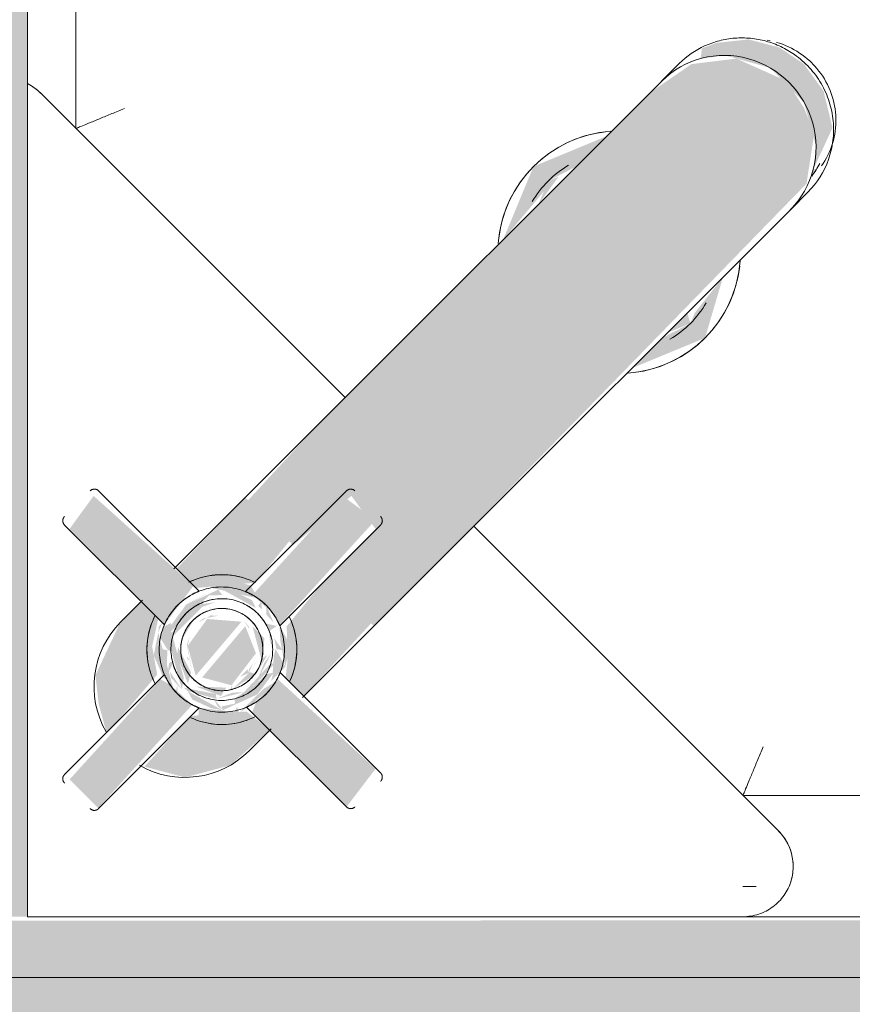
# Model space of a CAD drawing. Header units: millimetres. Extents: x -62758 to 78208, y -26429 to 33271.
# Tile 322 of 656: x -43687 to -43549, y 21892 to 22055. Entities that reach past the tile are written whole.
import ezdxf

# ---------------------------------------------------------------- set-up
doc = ezdxf.new("R2010")
doc.units = ezdxf.units.MM
for name, color, linetype, lineweight in [('A-FLOR', 192, 'Continuous', 18), ('A-WALL', 113, 'Continuous', 18), ('I-WALL', 2, 'Continuous', 18), ('P-SANR-FIXT', 6, 'Continuous', 9)]:
    doc.layers.add(name, color=color, linetype=linetype, lineweight=lineweight)

# ---------------------------------------------------------------- blocks, each defined once
blk = doc.blocks.new('Blks_Banh_Lavatório de Canto com Barras - Único-V101-PLANTA DE IMPERMEABILIZAÇÃO - TÉRREO')
at = {"layer": 'P-SANR-FIXT', "lineweight": 5}
h = blk.add_hatch(color=31, dxfattribs=at)
h.paths.add_polyline_path([(12.99, 187.26), (10.35, 194.38), (5.05, 197.61), (-0.42, 198.48), (-5.2, 197.55), (-9.75, 194.88), (-13.07, 190.75), (-14.14, 188.41), (-13.08, 187.05), (-10.61, 190.3), (-3.88, 194.1), (4.02, 194.04), (10.61, 190.3), (12.67, 187.67)])
h.paths.add_polyline_path([(14.49, 183.72), (13.24, 187.66), (12.99, 187.26), (14.39, 183.96)])
for points in [[(15, 98.86), (13.84, 184.83), (8.91, 191.57), (4.7, 193.37), (-0.44, 194.48), (-8.92, 191.24), (-13.51, 185.37), (-15, 177.32), (-15, 98.86), (7, 98.86)], [(-15, 142.93), (-15.88, 153.27), (-16.6, 155), (-15, 160), (-15, 167.07), (-20, 155), (-16.13, 145.65)], [(15, 142.93), (20, 155), (15, 164.2), (15.88, 156.73), (16.6, 155), (15, 150), (15, 145.51)], [(-15, 151.15), (-15.88, 156.73), (-16.6, 155), (-15.88, 153.27)], [(15, 151.15), (16.6, 155), (15, 155.86), (15, 153.31)], [(15, 82.77), (15, 98.86), (-15, 98.86), (-14.35, 82.77), (-3.86, 82.77), (-2.81, 95.34), (3.84, 94.31), (3.86, 82.77), (14.76, 82.77)], [(3.88, 71.88), (2.81, 95.34), (-3.84, 94.31), (-2.8, 72.24), (1.78, 72.48), (3.79, 71.91)], [(0, 52.99), (-1.16, 54.59), (-7.27, 58.11), (-7.27, 64.98), (-6.29, 67.06), (-8.07, 64.72), (-7.8, 57.49), (-0.09, 53.04)], [(0, 56.21), (-0.96, 67.85), (-5.28, 64.17), (-4.41, 58.76), (-0.95, 56.76)], [(5.28, 59.26), (4.41, 65.85), (0, 67.77), (0.95, 56.76), (4.85, 59.01)], [(-9.59, 58.49), (-10.29, 63.17), (-10.74, 66.44), (-32.87, 65.28), (-31.83, 58.62), (-9.93, 58.49)], [(32.87, 58.63), (31.83, 66.32), (9.85, 65.38), (10.11, 60.27), (10.84, 58.5), (32.47, 58.62)], [(4.05, 29.4), (2.99, 52.43), (-1.95, 52.17), (-3.68, 51.7), (-2.61, 29.4), (3.65, 29.4)]]:
    blk.add_hatch(color=31, dxfattribs=at).paths.add_polyline_path(points)
h = blk.add_hatch(color=31, dxfattribs=at)
h.paths.add_polyline_path([(10.61, 43.09), (14.49, 49.82), (14.94, 58.52), (10.11, 57.98), (4.61, 51.52), (4.07, 50.78), (4.63, 39.64), (10.24, 42.89)])
h.paths.add_polyline_path([(-3.66, 39.18), (-4.61, 51.84), (-8.51, 54.56), (-11.02, 58.5), (-15, 58.46), (-14.87, 53.22), (-11.75, 44.58), (-8.08, 41.64), (-3.81, 39.2)])
h.paths.add_polyline_path([(15, 66.42), (14.35, 82.77), (3.86, 82.77), (4.84, 72.61), (9.13, 68.45), (10.74, 66.44), (13.54, 66.42)])
h.paths.add_polyline_path([(0, 55.53), (-0.6, 56.02), (-0.03, 55.54)])
h.paths.add_polyline_path([(0.03, 55.64), (-0.43, 56.46), (0.02, 55.62)])
h.paths.add_polyline_path([(5.28, 61.24), (5.29, 61.62), (5.28, 61.31)])
h.paths.add_polyline_path([(0, 69.01), (-1.1, 68.36), (-0.19, 68.88)])
h.paths.add_polyline_path([(0.87, 67.9), (-0.74, 68.23), (0.43, 68.16)])
h.paths.add_polyline_path([(-7.05, 62.9), (-7.03, 65.93), (-7.05, 62.97)])
h.paths.add_polyline_path([(-10.23, 66.44), (-4.68, 73.09), (-3.87, 74.03), (-4.77, 82.77), (-15, 82.77), (-14.72, 66.42), (-10.63, 66.44)])
h = blk.add_hatch(color=31, dxfattribs=at)
h.paths.add_polyline_path([(-9.4, 56.88), (-10.05, 58.49), (-10.07, 57.69)])
h.paths.add_polyline_path([(-1.02, 52.04), (-9.4, 56.88), (-7.28, 53.7), (-3.68, 52.28), (-2.8, 52.37), (-1.35, 52.08)])
h.paths.add_polyline_path([(-1.78, 72.48), (-4.11, 73.16), (-6.43, 71.77), (-9.15, 68.48), (-8.23, 68.41), (-1.93, 72.38)])
h = blk.add_hatch(color=31, dxfattribs=at)
h.paths.add_polyline_path([(0, 51.98), (-1.13, 53.03), (-0.41, 52)])
h.paths.add_polyline_path([(0, 53.92), (-1.04, 54.77), (-0.16, 54.01)])
h.paths.add_polyline_path([(-5.7, 56.28), (-9.02, 59.49), (-9.4, 58.36), (-8.77, 56.52), (-6.19, 55.95)])
h.paths.add_polyline_path([(-3.58, 53.52), (-4.27, 55.45), (-4.6, 54.6), (-3.9, 53.7)])
h.paths.add_polyline_path([(-7.27, 62.39), (-7.05, 65.39), (-7.27, 62.62)])
h.paths.add_polyline_path([(0, 70.45), (-1.05, 70.09), (-0.14, 70.37)])
h.paths.add_polyline_path([(0, 71.63), (-1.01, 72.58), (-0.86, 71.61)])
h.paths.add_polyline_path([(-9.4, 62.87), (-8.21, 67.53), (-9.4, 63.38)])
h = blk.add_hatch(color=31, dxfattribs=at)
h.paths.add_polyline_path([(0, 52.99), (-3.55, 53.7), (-2.64, 53.1), (-0.04, 52.99)])
h.paths.add_polyline_path([(-3.65, 53.14), (-6.3, 55.88), (-7.17, 55.31), (-4.52, 53.68)])
h.paths.add_polyline_path([(-7.17, 69.31), (-0.89, 71.12), (-2.24, 71.58), (-5.26, 70.6), (-7, 69.42)])
h.paths.add_polyline_path([(-8.07, 57.65), (-7.8, 67.13), (-6.3, 68.74), (-7.42, 68.88), (-9.38, 63.36), (-8.75, 58.97)])
h = blk.add_hatch(color=31, dxfattribs=at)
h.paths.add_polyline_path([(9.4, 56.88), (8.42, 57.45), (8.77, 56.52)])
h.paths.add_polyline_path([(6.94, 55.46), (4.6, 55.64), (6.15, 55.2), (6.67, 55.3)])
h.paths.add_polyline_path([(9.4, 64.38), (9.4, 67.74), (6.19, 68.66), (6.68, 67.77), (9.05, 65.06), (9.35, 64.47)])
h.paths.add_polyline_path([(5.7, 68.34), (3.39, 70.05), (4.27, 69.16), (5.27, 68.59)])
h.paths.add_polyline_path([(2.87, 71.51), (0, 72.63), (1.13, 71.58), (2.71, 71.51)])
h = blk.add_hatch(color=31, dxfattribs=at)
h.paths.add_polyline_path([(7.17, 55.31), (9.38, 61.26), (8.74, 65.66), (8.07, 64.69), (7.8, 57.49), (6.62, 55.67), (6.94, 55.46)])
h.paths.add_polyline_path([(7.17, 55.31), (0.86, 53.48), (2.37, 53.04), (5.53, 54.2), (5.83, 54.4)])
h.paths.add_polyline_path([(3.65, 71.47), (2.04, 70.45), (3.39, 70.06), (3.64, 71.4)])
h.paths.add_polyline_path([(7.17, 69.31), (4.77, 69.76), (6.3, 68.74), (6.94, 69.16)])
h = blk.add_hatch(color=31, dxfattribs=at)
h.paths.add_polyline_path([(9.4, 56.88), (9.96, 59.6), (10.03, 64.73), (9.45, 62.64), (9.4, 57.54)])
h.paths.add_polyline_path([(8.65, 54.67), (8.77, 56.52), (4.07, 52.8), (5.12, 51.78), (7.47, 53.7)])
h.paths.add_polyline_path([(9.4, 67.74), (7.47, 70.79), (3.88, 71.88), (5.8, 70.15), (8.77, 68.1)])
h = blk.add_hatch(color=31, dxfattribs=at)
h.paths.add_polyline_path([(0, 54.16), (-0.98, 54.83), (-0.14, 54.25)])
h.paths.add_polyline_path([(-2.79, 57.14), (-2.56, 57.37), (-3.23, 57.39)])
h.paths.add_polyline_path([(-5.87, 65.7), (-7.03, 65.93), (-5.89, 65.67)])
h.paths.add_polyline_path([(-5.87, 63.55), (-3.92, 66.31), (-5.87, 63.58)])
h.paths.add_polyline_path([(0, 70.23), (-0.89, 69.94), (-0.27, 70.12)])
h = blk.add_hatch(color=31, dxfattribs=at)
h.paths.add_polyline_path([(8.07, 57.65), (7.8, 67.13), (7.33, 66.09), (7.55, 59.91), (7.22, 58.07), (7.86, 57.52)])
h.paths.add_polyline_path([(5.11, 55.94), (4.49, 56.42), (0, 53.43), (0.89, 53.5), (5.02, 55.89)])
h.paths.add_polyline_path([(7.27, 60.8), (7.65, 62.98), (7.27, 61.05)])
h.paths.add_polyline_path([(5.79, 67.35), (3.84, 69.41), (5.75, 67.38)])
h = blk.add_hatch(color=31, dxfattribs=at)
h.paths.add_polyline_path([(5.07, 55.84), (7.55, 59.91), (6.26, 58.53), (5.11, 55.94)])
h.paths.add_polyline_path([(5.3, 56.79), (4.96, 58.39), (1.26, 54.96), (4.6, 56.47)])
h.paths.add_polyline_path([(5.87, 58.92), (6.84, 63.43), (5.87, 62.93), (5.87, 59.17)])
h.paths.add_polyline_path([(7.94, 62.31), (6.23, 67.58), (6.49, 65.72), (7.92, 62.35)])
h.paths.add_polyline_path([(5.87, 65.7), (3.67, 68.58), (0.84, 68.61), (5.81, 65.74)])
h = blk.add_hatch(color=31, dxfattribs=at)
h.paths.add_polyline_path([(5.87, 58.92), (5.24, 59.22), (5.62, 58.77)])
h.paths.add_polyline_path([(5.29, 61.25), (5.87, 62.72), (5.29, 63), (5.29, 61.32)])
h.paths.add_polyline_path([(6.9, 63.3), (5.93, 67.03), (5.77, 66), (6.86, 63.39)])
h.paths.add_polyline_path([(5.87, 63.55), (4.96, 66.22), (5.49, 64.73), (5.87, 63.58)])
h = blk.add_hatch(color=31, dxfattribs=at)
h.paths.add_polyline_path([(0, 55.6), (-4.41, 58.76), (-5.28, 60.1), (-4.65, 58.81), (-0.02, 55.62)])
h.paths.add_polyline_path([(-5.87, 62.74), (-5.28, 64.99), (-4.31, 65.91), (-5.8, 63.77), (-5.87, 62.93)])
h = blk.add_hatch(color=31, dxfattribs=at)
h.paths.add_polyline_path([(5.29, 59.25), (3.86, 58.44), (5.29, 59.25)])
h.paths.add_polyline_path([(5.87, 62.72), (4.72, 65.73), (5.28, 64.17), (5.45, 63.16)])
h = blk.add_hatch(color=31, dxfattribs=at)
h.paths.add_polyline_path([(-5.87, 58.92), (-6.9, 63.27), (-6.69, 60.8), (-6.01, 59.23)])
h.paths.add_polyline_path([(0, 54.39), (-0.9, 56.05), (-5.37, 57.49), (-4.53, 56.41), (-0.08, 54.42)])
at = {"layer": 'P-SANR-FIXT', "color": 133, "lineweight": 5}
for p, q in [((-77.78, 106.07), (-176.78, 205.06)), ((176.75, 205.03), (77.78, 106.07)), ((-7.03, 197.26), (-7.46, 196.96)), ((-15, 183.99), (-15, 179.92)), ((-15, 183.99), (-15, 179.86)), ((15, 179.92), (15, 183.99)), ((15, 179.86), (15, 183.99)), ((-15, 98.86), (-15, 179.92)), ((15, 179.92), (15, 98.86)), ((-15, 106.07), (-86.07, 106.07)), ((86.07, 106.07), (15, 106.07)), ((-15, 82.77), (-15, 98.86)), ((15, 98.86), (15, 82.77)), ((89.92, 97), (88.39, 95.46)), ((-3.98, 95.34), (-3.98, 71.84)), ((3.98, 71.84), (3.98, 95.34)), ((-15, 66.14), (-15, 82.77)), ((15, 82.77), (15, 66.14)), ((-9.46, 66.45), (-32.87, 66.45)), ((32.87, 66.45), (9.46, 66.45)), ((-32.87, 58.49), (-9.59, 58.49)), ((-15, 53.7), (-15, 58.8)), ((9.59, 58.49), (32.87, 58.49)), ((15, 58.8), (15, 53.7)), ((-3.78, 52.7), (-3.78, 29.4)), ((4.18, 29.4), (4.18, 52.87))]:
    blk.add_line(p, q, dxfattribs=at)
at = {"layer": 'P-SANR-FIXT', "color": 133, "lineweight": 5, "flags": 128}
for points in [[(0.44, 199.52), (-0.09, 199.51), (-0.62, 199.48), (-1.15, 199.43), (-1.67, 199.36), (-2.19, 199.26), (-2.71, 199.15), (-3.22, 199.02), (-3.72, 198.86), (-4.22, 198.69), (-4.71, 198.5), (-5.2, 198.29), (-5.67, 198.06), (-6.13, 197.81)], [(13.51, 188.62), (13.42, 189.13), (13.3, 189.64), (13.16, 190.14), (13.01, 190.63), (12.83, 191.12), (12.63, 191.61), (12.42, 192.08), (12.18, 192.55), (11.93, 193), (11.65, 193.45), (11.36, 193.88), (11.05, 194.3), (10.73, 194.71), (10.39, 195.11), (10.03, 195.49), (9.66, 195.86), (9.27, 196.22), (8.87, 196.55), (8.45, 196.88), (8.02, 197.18), (7.58, 197.47), (7.13, 197.74), (6.67, 197.99), (6.2, 198.23), (5.72, 198.44), (5.23, 198.64), (4.73, 198.82), (4.23, 198.98), (3.72, 199.12), (3.2, 199.24), (2.68, 199.33), (2.16, 199.41), (1.64, 199.47), (1.11, 199.5), (0.58, 199.52), (0.44, 199.52)], [(-86.07, 106.07), (-86.4, 106.06), (-86.73, 106.04), (-87.06, 106.01), (-87.39, 105.96), (-87.71, 105.9), (-88.04, 105.83), (-88.36, 105.74), (-88.67, 105.65)], [(91.92, 91.92), (92.15, 92.16), (92.37, 92.41), (92.58, 92.67), (92.78, 92.93), (92.97, 93.2), (93.15, 93.48), (93.31, 93.77), (93.47, 94.06), (93.61, 94.36), (93.74, 94.67), (93.86, 94.98), (93.97, 95.29), (94.06, 95.61), (94.14, 95.93), (94.21, 96.25), (94.26, 96.58), (94.3, 96.91), (94.33, 97.24), (94.35, 97.57), (94.35, 97.9), (94.34, 98.23), (94.31, 98.56), (94.28, 98.89), (94.22, 99.22), (94.16, 99.55), (94.08, 99.87), (93.99, 100.19), (93.89, 100.5), (93.78, 100.81), (93.65, 101.12), (93.51, 101.42), (93.36, 101.71), (93.19, 102), (93.02, 102.28), (92.83, 102.56), (92.64, 102.83), (92.43, 103.08), (92.21, 103.33), (91.99, 103.58), (91.75, 103.81), (91.5, 104.03), (91.25, 104.24), (90.99, 104.45), (90.72, 104.64), (90.44, 104.82), (90.15, 104.99), (89.86, 105.14), (89.57, 105.29), (89.26, 105.42), (88.95, 105.55), (88.64, 105.66), (88.33, 105.75), (88, 105.84), (87.68, 105.91), (87.35, 105.97), (87.03, 106.01), (86.7, 106.04), (86.37, 106.06), (86.07, 106.07)], [(-3.98, 95.34), (-3.98, 95.38), (-3.98, 95.42), (-3.97, 95.46), (-3.97, 95.5), (-3.96, 95.54), (-3.95, 95.58), (-3.94, 95.62), (-3.93, 95.65), (-3.91, 95.69), (-3.9, 95.73), (-3.88, 95.77), (-3.87, 95.8), (-3.85, 95.84), (-3.83, 95.87), (-3.8, 95.9), (-3.78, 95.94), (-3.76, 95.97), (-3.73, 96), (-3.7, 96.03), (-3.68, 96.06), (-3.65, 96.08), (-3.62, 96.11), (-3.58, 96.13), (-3.55, 96.16), (-3.52, 96.18), (-3.48, 96.2), (-3.45, 96.22), (-3.41, 96.24), (-3.38, 96.26), (-3.34, 96.27), (-3.3, 96.28), (-3.27, 96.3), (-3.23, 96.31), (-3.19, 96.32), (-3.15, 96.32), (-3.11, 96.33), (-3.07, 96.34), (-3.03, 96.34), (-2.99, 96.34), (-2.98, 96.34)], [(2.98, 96.34), (3.02, 96.34), (3.06, 96.34), (3.1, 96.33), (3.14, 96.33), (3.18, 96.32), (3.22, 96.31), (3.25, 96.3), (3.29, 96.29), (3.33, 96.28), (3.37, 96.26), (3.4, 96.24), (3.44, 96.23), (3.48, 96.21), (3.51, 96.19), (3.54, 96.16), (3.58, 96.14), (3.61, 96.12), (3.64, 96.09), (3.67, 96.06), (3.7, 96.04), (3.72, 96.01), (3.75, 95.98), (3.77, 95.94), (3.8, 95.91), (3.82, 95.88), (3.84, 95.85), (3.86, 95.81), (3.88, 95.77), (3.9, 95.74), (3.91, 95.7), (3.92, 95.66), (3.94, 95.63), (3.95, 95.59), (3.96, 95.55), (3.96, 95.51), (3.97, 95.47), (3.97, 95.43), (3.98, 95.39), (3.98, 95.35), (3.98, 95.34)], [(-3.89, 74.04), (-4.35, 73.87), (-4.81, 73.69), (-5.26, 73.49), (-5.71, 73.27), (-6.14, 73.03), (-6.56, 72.78), (-6.98, 72.51), (-7.38, 72.22), (-7.77, 71.92), (-8.15, 71.6), (-8.51, 71.26), (-8.86, 70.92), (-9.2, 70.56), (-9.52, 70.18), (-9.83, 69.79), (-10.12, 69.39), (-10.4, 68.98), (-10.66, 68.56), (-10.9, 68.13), (-11.12, 67.69), (-11.33, 67.24), (-11.52, 66.79), (-11.69, 66.32)], [(11.61, 66.54), (11.43, 67), (11.24, 67.45), (11.02, 67.9), (10.79, 68.33), (10.54, 68.76), (10.27, 69.17), (9.99, 69.58), (9.69, 69.97), (9.38, 70.36), (9.05, 70.72), (8.7, 71.08), (8.35, 71.42), (7.98, 71.75), (7.59, 72.06), (7.2, 72.35), (6.79, 72.63), (6.37, 72.9), (5.94, 73.14), (5.5, 73.37), (5.06, 73.58), (4.6, 73.78), (4.14, 73.95), (4, 74)], [(0, 72.63), (-0.41, 72.63), (-0.83, 72.6), (-1.24, 72.56), (-1.65, 72.5), (-2.05, 72.43), (-2.45, 72.34), (-2.85, 72.23), (-3.25, 72.11), (-3.64, 71.97), (-4.02, 71.82), (-4.4, 71.65), (-4.77, 71.47), (-5.13, 71.27), (-5.48, 71.06), (-5.83, 70.83), (-6.17, 70.59), (-6.49, 70.34), (-6.81, 70.07), (-7.11, 69.79), (-7.41, 69.5), (-7.69, 69.2), (-7.96, 68.89), (-8.22, 68.56), (-8.46, 68.23), (-8.69, 67.89), (-8.9, 67.54), (-9.11, 67.17), (-9.29, 66.81), (-9.47, 66.43), (-9.62, 66.05), (-9.77, 65.66), (-9.89, 65.27), (-10, 64.87), (-10.1, 64.47), (-10.18, 64.06), (-10.24, 63.65), (-10.28, 63.24), (-10.31, 62.83), (-10.33, 62.42), (-10.32, 62.01), (-10.3, 61.59), (-10.26, 61.18), (-10.21, 60.77), (-10.14, 60.37), (-10.06, 59.96), (-9.95, 59.56), (-9.84, 59.17), (-9.7, 58.78), (-9.55, 58.39), (-9.39, 58.01), (-9.21, 57.64), (-9.02, 57.27), (-8.81, 56.92), (-8.58, 56.57), (-8.35, 56.23), (-8.1, 55.9), (-7.84, 55.58), (-7.56, 55.28), (-7.27, 54.98), (-6.97, 54.69), (-6.66, 54.42), (-6.34, 54.16), (-6.01, 53.91), (-5.67, 53.68), (-5.32, 53.46), (-4.96, 53.25), (-4.6, 53.06), (-4.23, 52.89), (-3.85, 52.73), (-3.46, 52.58), (-3.07, 52.45), (-2.67, 52.33), (-2.27, 52.23), (-1.86, 52.15), (-1.46, 52.09), (-1.05, 52.04), (-0.64, 52), (-0.22, 51.98), (0, 51.98)], [(0, 51.98), (0.41, 51.99), (0.83, 52.02), (1.24, 52.06), (1.65, 52.11), (2.05, 52.19), (2.45, 52.28), (2.85, 52.38), (3.25, 52.51), (3.64, 52.64), (4.02, 52.8), (4.4, 52.97), (4.77, 53.15), (5.13, 53.35), (5.48, 53.56), (5.83, 53.79), (6.17, 54.03), (6.49, 54.28), (6.81, 54.55), (7.11, 54.82), (7.41, 55.11), (7.69, 55.42), (7.96, 55.73), (8.22, 56.05), (8.46, 56.39), (8.69, 56.73), (8.9, 57.08), (9.11, 57.44), (9.29, 57.81), (9.47, 58.18), (9.62, 58.57), (9.77, 58.95), (9.89, 59.35), (10, 59.75), (10.1, 60.15), (10.18, 60.55), (10.24, 60.96), (10.28, 61.37), (10.31, 61.78), (10.33, 62.2), (10.32, 62.61), (10.3, 63.02), (10.26, 63.43), (10.21, 63.84), (10.14, 64.25), (10.06, 64.65), (9.95, 65.05), (9.84, 65.45), (9.7, 65.84), (9.55, 66.23), (9.39, 66.6), (9.21, 66.98), (9.02, 67.34), (8.81, 67.7), (8.58, 68.05), (8.35, 68.38), (8.1, 68.71), (7.84, 69.03), (7.56, 69.34), (7.27, 69.64), (6.97, 69.92), (6.66, 70.19), (6.34, 70.46), (6.01, 70.7), (5.67, 70.94), (5.32, 71.16), (4.96, 71.36), (4.6, 71.55), (4.23, 71.73), (3.85, 71.89), (3.46, 72.04), (3.07, 72.17), (2.67, 72.28), (2.27, 72.38), (1.86, 72.46), (1.46, 72.53), (1.05, 72.58), (0.64, 72.61), (0.22, 72.63), (0, 72.63)], [(0, 70.7), (-0.34, 70.69), (-0.67, 70.67), (-1, 70.64), (-1.34, 70.59), (-1.67, 70.53), (-1.99, 70.46), (-2.32, 70.37), (-2.64, 70.27), (-2.96, 70.16), (-3.27, 70.04), (-3.57, 69.9), (-3.87, 69.75), (-4.17, 69.59), (-4.46, 69.42), (-4.74, 69.23), (-5.01, 69.04), (-5.28, 68.83), (-5.53, 68.62), (-5.78, 68.39), (-6.02, 68.15), (-6.25, 67.91), (-6.47, 67.65), (-6.67, 67.39), (-6.87, 67.12), (-7.06, 66.84), (-7.24, 66.56), (-7.4, 66.26), (-7.55, 65.96), (-7.69, 65.66), (-7.82, 65.35), (-7.93, 65.03), (-8.04, 64.71), (-8.13, 64.39), (-8.2, 64.06), (-8.27, 63.73), (-8.32, 63.4), (-8.36, 63.07), (-8.38, 62.73), (-8.39, 62.4), (-8.39, 62.06), (-8.37, 61.73), (-8.34, 61.39), (-8.3, 61.06), (-8.24, 60.73), (-8.17, 60.4), (-8.09, 60.08), (-7.99, 59.75), (-7.88, 59.44), (-7.76, 59.12), (-7.63, 58.82), (-7.48, 58.51), (-7.33, 58.22), (-7.16, 57.93), (-6.98, 57.65), (-6.78, 57.37), (-6.58, 57.1), (-6.37, 56.84), (-6.14, 56.59), (-5.91, 56.35), (-5.67, 56.12), (-5.42, 55.9), (-5.15, 55.69), (-4.89, 55.49), (-4.61, 55.3), (-4.32, 55.12), (-4.03, 54.95), (-3.74, 54.8), (-3.43, 54.65), (-3.12, 54.52), (-2.81, 54.4), (-2.49, 54.3), (-2.17, 54.2), (-1.84, 54.12), (-1.52, 54.06), (-1.18, 54), (-0.85, 53.96), (-0.52, 53.93), (-0.18, 53.92), (0, 53.92)], [(0, 53.92), (0.34, 53.92), (0.67, 53.95), (1, 53.98), (1.34, 54.03), (1.67, 54.09), (1.99, 54.16), (2.32, 54.24), (2.64, 54.34), (2.96, 54.46), (3.27, 54.58), (3.57, 54.72), (3.87, 54.87), (4.17, 55.03), (4.46, 55.2), (4.74, 55.38), (5.01, 55.58), (5.28, 55.78), (5.53, 56), (5.78, 56.23), (6.02, 56.46), (6.25, 56.71), (6.47, 56.96), (6.67, 57.23), (6.87, 57.5), (7.06, 57.77), (7.24, 58.06), (7.4, 58.35), (7.55, 58.65), (7.69, 58.96), (7.82, 59.27), (7.93, 59.58), (8.04, 59.9), (8.13, 60.23), (8.2, 60.55), (8.27, 60.88), (8.32, 61.21), (8.36, 61.55), (8.38, 61.88), (8.39, 62.22), (8.39, 62.55), (8.37, 62.89), (8.34, 63.22), (8.3, 63.56), (8.24, 63.89), (8.17, 64.21), (8.09, 64.54), (7.99, 64.86), (7.88, 65.18), (7.76, 65.49), (7.63, 65.8), (7.48, 66.1), (7.33, 66.4), (7.16, 66.69), (6.98, 66.97), (6.78, 67.25), (6.58, 67.51), (6.37, 67.77), (6.14, 68.02), (5.91, 68.26), (5.67, 68.49), (5.42, 68.72), (5.15, 68.93), (4.89, 69.13), (4.61, 69.32), (4.32, 69.5), (4.03, 69.66), (3.74, 69.82), (3.43, 69.96), (3.12, 70.09), (2.81, 70.21), (2.49, 70.32), (2.17, 70.41), (1.84, 70.49), (1.52, 70.56), (1.18, 70.61), (0.85, 70.65), (0.52, 70.68), (0.18, 70.7), (0, 70.7)], [(0, 69.09), (-0.27, 69.08), (-0.54, 69.07), (-0.81, 69.04), (-1.08, 69), (-1.35, 68.95), (-1.61, 68.9), (-1.87, 68.83), (-2.13, 68.75), (-2.39, 68.66), (-2.64, 68.55), (-2.89, 68.44), (-3.13, 68.32), (-3.37, 68.19), (-3.6, 68.05), (-3.83, 67.91), (-4.05, 67.75), (-4.26, 67.58), (-4.47, 67.41), (-4.67, 67.22), (-4.86, 67.03), (-5.05, 66.83), (-5.23, 66.63), (-5.4, 66.42), (-5.56, 66.2), (-5.71, 65.97), (-5.85, 65.74), (-5.98, 65.5), (-6.1, 65.26), (-6.22, 65.02), (-6.32, 64.77), (-6.41, 64.51), (-6.5, 64.25), (-6.57, 63.99), (-6.63, 63.73), (-6.68, 63.46), (-6.72, 63.19), (-6.75, 62.92), (-6.77, 62.65), (-6.78, 62.38), (-6.78, 62.11), (-6.77, 61.84), (-6.74, 61.57), (-6.71, 61.3), (-6.66, 61.03), (-6.6, 60.77), (-6.54, 60.5), (-6.46, 60.24), (-6.37, 59.99), (-6.27, 59.73), (-6.17, 59.49), (-6.05, 59.24), (-5.92, 59), (-5.78, 58.77), (-5.64, 58.54), (-5.48, 58.32), (-5.32, 58.1), (-5.15, 57.89), (-4.97, 57.69), (-4.78, 57.49), (-4.58, 57.31), (-4.38, 57.13), (-4.17, 56.96), (-3.95, 56.79), (-3.73, 56.64), (-3.5, 56.5), (-3.26, 56.36), (-3.02, 56.24), (-2.78, 56.12), (-2.53, 56.01), (-2.27, 55.92), (-2.01, 55.83), (-1.75, 55.76), (-1.49, 55.69), (-1.22, 55.64), (-0.96, 55.59), (-0.69, 55.56), (-0.42, 55.54), (-0.15, 55.53), (0, 55.53)], [(0, 55.53), (0.27, 55.53), (0.54, 55.55), (0.81, 55.57), (1.08, 55.61), (1.35, 55.66), (1.61, 55.72), (1.87, 55.79), (2.13, 55.87), (2.39, 55.96), (2.64, 56.06), (2.89, 56.17), (3.13, 56.29), (3.37, 56.42), (3.6, 56.56), (3.83, 56.71), (4.05, 56.87), (4.26, 57.03), (4.47, 57.21), (4.67, 57.39), (4.86, 57.58), (5.05, 57.78), (5.23, 57.99), (5.4, 58.2), (5.56, 58.42), (5.71, 58.64), (5.85, 58.87), (5.98, 59.11), (6.1, 59.35), (6.22, 59.6), (6.32, 59.85), (6.41, 60.11), (6.5, 60.36), (6.57, 60.62), (6.63, 60.89), (6.68, 61.16), (6.72, 61.42), (6.75, 61.69), (6.77, 61.96), (6.78, 62.23), (6.78, 62.51), (6.77, 62.78), (6.74, 63.05), (6.71, 63.32), (6.66, 63.58), (6.6, 63.85), (6.54, 64.11), (6.46, 64.37), (6.37, 64.63), (6.27, 64.88), (6.17, 65.13), (6.05, 65.37), (5.92, 65.61), (5.78, 65.85), (5.64, 66.08), (5.48, 66.3), (5.32, 66.52), (5.15, 66.72), (4.97, 66.93), (4.78, 67.12), (4.58, 67.31), (4.38, 67.49), (4.17, 67.66), (3.95, 67.82), (3.73, 67.97), (3.5, 68.12), (3.26, 68.25), (3.02, 68.38), (2.78, 68.5), (2.53, 68.6), (2.27, 68.7), (2.01, 68.78), (1.75, 68.86), (1.49, 68.92), (1.22, 68.98), (0.96, 69.02), (0.69, 69.05), (0.42, 69.08), (0.15, 69.09), (0, 69.09)], [(-33.87, 65.45), (-33.87, 65.49), (-33.87, 65.53), (-33.86, 65.57), (-33.86, 65.61), (-33.85, 65.65), (-33.84, 65.69), (-33.83, 65.72), (-33.82, 65.76), (-33.81, 65.8), (-33.79, 65.84), (-33.77, 65.87), (-33.76, 65.91), (-33.74, 65.94), (-33.72, 65.98), (-33.69, 66.01), (-33.67, 66.05), (-33.65, 66.08), (-33.62, 66.11), (-33.59, 66.14), (-33.57, 66.17), (-33.54, 66.19), (-33.51, 66.22), (-33.48, 66.24), (-33.44, 66.27), (-33.41, 66.29), (-33.38, 66.31), (-33.34, 66.33), (-33.31, 66.35), (-33.27, 66.36), (-33.23, 66.38), (-33.19, 66.39), (-33.16, 66.41), (-33.12, 66.42), (-33.08, 66.43), (-33.04, 66.43), (-33, 66.44), (-32.96, 66.44), (-32.92, 66.45), (-32.88, 66.45), (-32.87, 66.45)], [(32.87, 66.45), (32.91, 66.45), (32.95, 66.44), (32.99, 66.44), (33.03, 66.44), (33.07, 66.43), (33.11, 66.42), (33.15, 66.41), (33.18, 66.4), (33.22, 66.38), (33.26, 66.37), (33.3, 66.35), (33.33, 66.34), (33.37, 66.32), (33.4, 66.3), (33.43, 66.27), (33.47, 66.25), (33.5, 66.23), (33.53, 66.2), (33.56, 66.17), (33.59, 66.14), (33.61, 66.12), (33.64, 66.09), (33.66, 66.05), (33.69, 66.02), (33.71, 65.99), (33.73, 65.95), (33.75, 65.92), (33.77, 65.88), (33.79, 65.85), (33.8, 65.81), (33.82, 65.77), (33.83, 65.73), (33.84, 65.7), (33.85, 65.66), (33.85, 65.62), (33.86, 65.58), (33.87, 65.54), (33.87, 65.5), (33.87, 65.46), (33.87, 65.45)], [(-32.87, 58.49), (-32.91, 58.49), (-32.95, 58.49), (-32.99, 58.5), (-33.03, 58.5), (-33.07, 58.51), (-33.11, 58.52), (-33.15, 58.53), (-33.18, 58.54), (-33.22, 58.56), (-33.26, 58.57), (-33.3, 58.59), (-33.33, 58.6), (-33.37, 58.62), (-33.4, 58.64), (-33.43, 58.67), (-33.47, 58.69), (-33.5, 58.71), (-33.53, 58.74), (-33.56, 58.77), (-33.59, 58.79), (-33.61, 58.82), (-33.64, 58.85), (-33.66, 58.89), (-33.69, 58.92), (-33.71, 58.95), (-33.73, 58.99), (-33.75, 59.02), (-33.77, 59.06), (-33.79, 59.09), (-33.8, 59.13), (-33.82, 59.17), (-33.83, 59.2), (-33.84, 59.24), (-33.85, 59.28), (-33.85, 59.32), (-33.86, 59.36), (-33.87, 59.4), (-33.87, 59.44), (-33.87, 59.48), (-33.87, 59.49)], [(-11.77, 58.55), (-11.61, 58.08), (-11.43, 57.62), (-11.24, 57.17), (-11.02, 56.72), (-10.79, 56.28), (-10.54, 55.86), (-10.27, 55.44), (-9.99, 55.04), (-9.69, 54.64), (-9.38, 54.26), (-9.05, 53.89), (-8.7, 53.54), (-8.35, 53.2), (-7.98, 52.87), (-7.59, 52.56), (-7.2, 52.26), (-6.79, 51.98), (-6.37, 51.72), (-5.94, 51.47), (-5.5, 51.24), (-5.06, 51.03), (-4.6, 50.84), (-4.14, 50.67), (-3.67, 50.51)], [(33.87, 59.49), (33.87, 59.45), (33.87, 59.41), (33.86, 59.37), (33.86, 59.33), (33.85, 59.29), (33.84, 59.25), (33.83, 59.22), (33.82, 59.18), (33.81, 59.14), (33.79, 59.1), (33.77, 59.07), (33.76, 59.03), (33.74, 58.99), (33.72, 58.96), (33.69, 58.93), (33.67, 58.89), (33.65, 58.86), (33.62, 58.83), (33.59, 58.8), (33.57, 58.77), (33.54, 58.75), (33.51, 58.72), (33.48, 58.7), (33.44, 58.67), (33.41, 58.65), (33.38, 58.63), (33.34, 58.61), (33.31, 58.59), (33.27, 58.57), (33.23, 58.56), (33.19, 58.55), (33.16, 58.53), (33.12, 58.52), (33.08, 58.51), (33.04, 58.51), (33, 58.5), (32.96, 58.5), (32.92, 58.49), (32.88, 58.49), (32.87, 58.49)], [(4.35, 50.74), (4.81, 50.93), (5.26, 51.13), (5.71, 51.35), (6.14, 51.58), (6.56, 51.84), (6.98, 52.11), (7.38, 52.4), (7.77, 52.7), (8.15, 53.02), (8.51, 53.35), (8.86, 53.7), (9.2, 54.06), (9.52, 54.43), (9.83, 54.82), (10.12, 55.22), (10.4, 55.63), (10.66, 56.05), (10.9, 56.48), (11.12, 56.92), (11.33, 57.37), (11.52, 57.83), (11.69, 58.29)], [(-2.78, 28.4), (-2.82, 28.4), (-2.86, 28.4), (-2.9, 28.41), (-2.94, 28.41), (-2.97, 28.42), (-3.01, 28.43), (-3.05, 28.44), (-3.09, 28.45), (-3.13, 28.46), (-3.17, 28.48), (-3.2, 28.49), (-3.24, 28.51), (-3.27, 28.53), (-3.31, 28.55), (-3.34, 28.57), (-3.37, 28.6), (-3.4, 28.62), (-3.44, 28.65), (-3.46, 28.67), (-3.49, 28.7), (-3.52, 28.73), (-3.55, 28.76), (-3.57, 28.79), (-3.6, 28.82), (-3.62, 28.86), (-3.64, 28.89), (-3.66, 28.93), (-3.68, 28.96), (-3.69, 29), (-3.71, 29.04), (-3.72, 29.07), (-3.73, 29.11), (-3.74, 29.15), (-3.75, 29.19), (-3.76, 29.23), (-3.77, 29.27), (-3.77, 29.31), (-3.77, 29.35), (-3.78, 29.39), (-3.78, 29.4)], [(4.18, 29.4), (4.18, 29.36), (4.18, 29.32), (4.17, 29.28), (4.17, 29.24), (4.16, 29.2), (4.15, 29.16), (4.14, 29.12), (4.13, 29.08), (4.12, 29.05), (4.1, 29.01), (4.09, 28.97), (4.07, 28.94), (4.05, 28.9), (4.03, 28.87), (4.01, 28.83), (3.98, 28.8), (3.96, 28.77), (3.93, 28.74), (3.91, 28.71), (3.88, 28.68), (3.85, 28.65), (3.82, 28.63), (3.79, 28.6), (3.75, 28.58), (3.72, 28.56), (3.69, 28.54), (3.65, 28.52), (3.62, 28.5), (3.58, 28.48), (3.54, 28.47), (3.51, 28.45), (3.47, 28.44), (3.43, 28.43), (3.39, 28.42), (3.35, 28.41), (3.31, 28.41), (3.27, 28.4), (3.23, 28.4), (3.19, 28.4), (3.18, 28.4)]]:
    blk.add_lwpolyline(points, dxfattribs=at)
at = {"layer": 'P-SANR-FIXT', "color": 133, "lineweight": 5}
for centre, radius, start, end in [((0, 155), 20, 139.0486, 220.9514), ((0, 155), 20, 141.5901, 218.4099), ((0, 155), 20, 319.0486, 40.9514), ((0, 155), 20, 321.5901, 38.4099), ((0, 155), 16.6, 165.2276, 194.7724), ((0, 155), 16.6, 345.2276, 14.7724), ((-86.07, 97.78), 8.28, 90, 105.7386), ((86.07, 97.78), 8.28, 21.6438, 90), ((0, 62.31), 12.36, 19.994, 70.0433), ((0, 62.31), 12.36, 120.0882, 160.006), ((0, 62.31), 8.39, 90, 110.1891), ((0, 62.31), 8.39, 59.7314, 90), ((0, 62.31), 6.78, 90, 270), ((0, 62.31), 6.78, 270, 90), ((0, 62.31), 8.39, 139.3951, 191.3401), ((0, 62.31), 8.39, 349.1846, 11.2884), ((0, 62.31), 12.36, 198.3259, 251.0527), ((0, 62.31), 12.36, 300.0882, 336.6306), ((0, 53.7), 15, 180, 255), ((0, 62.31), 8.39, 240.254, 270), ((0, 62.31), 8.39, 270, 301.2858), ((0, 53.7), 15, 285, 360)]:
    blk.add_arc(centre, radius, start, end, dxfattribs=at)
for centre, major_axis, start_param, end_param in [((0, 179.92), (15, 0), 0, 3.141593), ((0.44, 184.67), (13.24, 0), 0.127847, 0.318742)]:
    blk.add_ellipse(centre, major_axis=major_axis, ratio=0.978148, start_param=start_param, end_param=end_param, dxfattribs=at)
for points, knots in [([(-15, 183.99), (-14.98, 185.76), (-14.55, 188.25), (-13.05, 191.37), (-11.56, 193.48), (-9.69, 195.3), (-7.54, 196.8), (-5.15, 197.88), (-2.41, 198.62), (0.67, 198.8), (3.88, 198.33), (6.5, 197.33), (8.33, 196.25), (9.66, 195.27), (10.87, 194.16), (12.26, 192.57), (14.3, 189.27), (14.98, 186.21), (15, 183.99)], [0, 0, 0, 0, 0.111111, 0.166667, 0.222222, 0.277778, 0.333333, 0.388889, 0.444444, 0.513889, 0.583333, 0.652778, 0.6875, 0.722222, 0.756944, 0.791667, 0.861111, 1, 1, 1, 1]), ([(-77.78, 106.07), (-77.78, 106.07), (-77.71, 106.25), (-77.37, 107.06), (-76.93, 108.13), (-76.49, 109.18), (-76.01, 110.34), (-75.34, 111.97), (-74.75, 113.36), (-74.47, 114.07)], [0, 0, 0, 0, 0.166667, 0.333333, 0.5, 0.583333, 0.666667, 0.833333, 1, 1, 1, 1]), ([(74.47, 114.07), (74.76, 113.37), (75.33, 111.97), (76.01, 110.35), (76.49, 109.18), (76.93, 108.13), (77.37, 107.06), (77.71, 106.25), (77.78, 106.07), (77.78, 106.07)], [-1, -1, -1, -1, -0.833333, -0.666667, -0.583333, -0.5, -0.333333, -0.166667, 0, 0, 0, 0]), ([(-3.98, 71.84), (-3.98, 71.84), (-3.93, 71.86), (-3.76, 71.93), (-3.62, 71.98), (-3.48, 72.03), (-3.37, 72.07), (-3.24, 72.11), (-3.11, 72.15), (-2.97, 72.2), (-2.81, 72.24), (-2.65, 72.29), (-2.49, 72.33), (-2.31, 72.37), (-2.12, 72.41), (-1.93, 72.45), (-1.67, 72.5), (-1.33, 72.55), (-0.75, 72.61), (-0.3, 72.63), (0, 72.63)], [0, 0, 0, 0, 0.142857, 0.214286, 0.285714, 0.321429, 0.357143, 0.392857, 0.428571, 0.464286, 0.5, 0.535714, 0.571429, 0.607143, 0.642857, 0.678571, 0.714286, 0.785714, 0.857143, 1, 1, 1, 1]), ([(0, 72.63), (0.3, 72.63), (0.75, 72.61), (1.33, 72.55), (1.67, 72.5), (1.93, 72.45), (2.12, 72.41), (2.31, 72.37), (2.49, 72.33), (2.65, 72.29), (2.87, 72.23), (3.06, 72.17), (3.24, 72.11), (3.37, 72.07), (3.48, 72.03), (3.58, 71.99), (3.67, 71.96), (3.78, 71.92), (3.93, 71.86), (3.98, 71.84), (3.98, 71.84)], [0, 0, 0, 0, 0.142857, 0.214286, 0.285714, 0.321429, 0.357143, 0.392857, 0.428571, 0.464286, 0.5, 0.571429, 0.607143, 0.642857, 0.678571, 0.714286, 0.75, 0.785714, 0.857143, 1, 1, 1, 1]), ([(-9.46, 66.45), (-9.46, 66.45), (-9.48, 66.42), (-9.52, 66.32), (-9.56, 66.21), (-9.61, 66.08), (-9.68, 65.92), (-9.73, 65.76), (-9.78, 65.63), (-9.81, 65.52), (-9.85, 65.4), (-9.9, 65.25), (-9.96, 65.04), (-10.03, 64.76), (-10.1, 64.47), (-10.16, 64.17), (-10.23, 63.74), (-10.3, 63.18), (-10.33, 62.48), (-10.32, 61.78), (-10.27, 61.21), (-10.21, 60.78), (-10.16, 60.47), (-10.11, 60.18), (-10.04, 59.91), (-9.99, 59.7), (-9.95, 59.54), (-9.91, 59.42), (-9.88, 59.32), (-9.84, 59.18), (-9.79, 59.02), (-9.73, 58.86), (-9.69, 58.73), (-9.65, 58.62), (-9.61, 58.52), (-9.6, 58.49), (-9.59, 58.49)], [-1, -1, -1, -1, -0.944444, -0.916667, -0.888889, -0.861111, -0.833333, -0.805556, -0.791667, -0.777778, -0.763889, -0.75, -0.722222, -0.694444, -0.666667, -0.638889, -0.611111, -0.555556, -0.5, -0.444444, -0.388889, -0.361111, -0.333333, -0.305556, -0.277778, -0.25, -0.236111, -0.222222, -0.208333, -0.194444, -0.166667, -0.138889, -0.111111, -0.083333, -0.055556, 0, 0, 0, 0]), ([(9.59, 58.49), (9.6, 58.49), (9.61, 58.52), (9.65, 58.62), (9.69, 58.73), (9.73, 58.86), (9.79, 59.02), (9.84, 59.18), (9.88, 59.32), (9.91, 59.42), (9.95, 59.54), (9.99, 59.7), (10.04, 59.91), (10.11, 60.18), (10.16, 60.47), (10.21, 60.78), (10.27, 61.21), (10.32, 61.78), (10.33, 62.48), (10.3, 63.18), (10.23, 63.74), (10.16, 64.17), (10.1, 64.47), (10.03, 64.76), (9.96, 65.04), (9.9, 65.25), (9.85, 65.4), (9.81, 65.52), (9.78, 65.63), (9.73, 65.76), (9.68, 65.92), (9.61, 66.08), (9.56, 66.21), (9.52, 66.32), (9.48, 66.42), (9.46, 66.45), (9.46, 66.45)], [-1, -1, -1, -1, -0.944444, -0.916667, -0.888889, -0.861111, -0.833333, -0.805556, -0.791667, -0.777778, -0.763889, -0.75, -0.722222, -0.694444, -0.666667, -0.638889, -0.611111, -0.555556, -0.5, -0.444444, -0.388889, -0.361111, -0.333333, -0.305556, -0.277778, -0.25, -0.236111, -0.222222, -0.208333, -0.194444, -0.166667, -0.138889, -0.111111, -0.083333, -0.055556, 0, 0, 0, 0]), ([(-3.68, 52.66), (-3.65, 52.65), (-3.57, 52.62), (-3.44, 52.57), (-3.31, 52.53), (-3.2, 52.49), (-3.09, 52.45), (-2.96, 52.42), (-2.83, 52.38), (-2.68, 52.34), (-2.53, 52.3), (-2.37, 52.26), (-2.2, 52.22), (-1.97, 52.17), (-1.54, 52.09), (-0.87, 52.01), (-0.29, 51.98), (0, 51.98)], [-0.8571429, -0.8571429, -0.8571429, -0.8571429, -0.7857143, -0.7142857, -0.6785714, -0.6428571, -0.6071429, -0.5714286, -0.5357143, -0.5, -0.4642857, -0.4285714, -0.3928571, -0.3571429, -0.2857143, -0.1428571, 0, 0, 0, 0]), ([(0, 51.98), (0.31, 51.98), (0.78, 52), (1.38, 52.07), (1.74, 52.13), (2.02, 52.18), (2.28, 52.24), (2.54, 52.3), (2.78, 52.36), (2.95, 52.41), (3.11, 52.46), (3.26, 52.51), (3.4, 52.56), (3.53, 52.6), (3.65, 52.65), (3.76, 52.69), (3.86, 52.73), (3.97, 52.78), (4.04, 52.8), (4.07, 52.82)], [-1, -1, -1, -1, -0.8571429, -0.7857143, -0.7142857, -0.6785714, -0.6428571, -0.5714286, -0.5357143, -0.5, -0.4642857, -0.4285714, -0.3928571, -0.3571429, -0.3214286, -0.2857143, -0.25, -0.2142857, -0.1428571, -0.1428571, -0.1428571, -0.1428571])]:
    blk.add_open_spline(points, degree=3, knots=knots, dxfattribs=at)
for points in [[(-3.88, 71.88), (-3.94, 71.85), (-3.98, 71.84), (-3.98, 71.84)], [(3.98, 71.84), (3.98, 71.84), (3.94, 71.85), (3.88, 71.88)]]:
    blk.add_open_spline(points, degree=3, dxfattribs=at)
blk = doc.blocks.new('BE-PMSa-MOD-ARQ-ESCOLA-EX-000-R_0056_rvt-1-PLANTA DE IMPERMEABILIZAÇÃO - TÉRREO')
at = {"layer": 'A-WALL', "lineweight": 5}
h = blk.add_hatch(color=50, dxfattribs=at)
h.paths.add_polyline_path([(-41771.05, 21896.88), (-41716.05, 21896.88), (-41716.05, 21906.88), (-41831.05, 21906.88), (-41831.05, 21896.88), (-41790.29, 21896.88)])
h.paths.add_polyline_path([(-43833.89, 21896.88), (-43825.45, 21896.88), (-43825.45, 21906.88), (-43884.55, 21906.88), (-43884.55, 21896.88), (-43835.45, 21896.88)])
h.paths.add_polyline_path([(-43695.45, 21896.88), (-42651.05, 21896.88), (-42651.05, 21906.88), (-43695.45, 21906.2)])
h.paths.add_polyline_path([(-44858.05, 21896.88), (-44784.55, 21896.88), (-44784.55, 21906.88), (-44858.05, 21906.88), (-44858.05, 21903.89)])
h = blk.add_hatch(color=9, dxfattribs=at)
h.paths.add_polyline_path([(-41749.55, 21881.88), (-41716.05, 21881.88), (-41716.05, 21896.88), (-41831.05, 21896.88), (-41831.05, 21881.88), (-41790.29, 21881.88)])
h.paths.add_polyline_path([(-43825.45, 21881.88), (-43805.45, 21881.88), (-43805.45, 21896.88), (-43884.55, 21896.88), (-43884.55, 21881.88), (-43833.89, 21881.88)])
h.paths.add_polyline_path([(-43715.45, 21881.88), (-42651.05, 21881.88), (-42651.05, 21896.88), (-43715.45, 21896.88)])
h.paths.add_polyline_path([(-44843.05, 21881.88), (-44784.55, 21881.88), (-44784.55, 21896.88), (-44858.05, 21896.88), (-44858.05, 21881.88), (-44855.69, 21881.88)])
at = {"layer": 'I-WALL'}
blk.add_hatch(color=10, dxfattribs=at).paths.add_polyline_path([(-43685.45, 21906.88), (-43685.45, 23806.88), (-43695.45, 23806.83), (-43695.45, 21906.88)])
at = {"layer": 'A-WALL', "color": 90, "lineweight": 9}
blk.add_line((-42711.05, 21906.88), (-43685.45, 21906.88), dxfattribs=at)
at = {"layer": 'A-WALL', "color": 130, "lineweight": 5}
blk.add_line((-42651.05, 21896.88), (-43695.45, 21896.88), dxfattribs=at)
at = {"layer": 'I-WALL', "color": 90, "lineweight": 9}
blk.add_line((-43685.45, 21906.88), (-43685.45, 23806.88), dxfattribs=at)
at = {"layer": 'P-SANR-FIXT', "color": 170, "lineweight": 5, "rotation": 314.9999999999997}
blk.add_blockref('Blks_Banh_Lavatório de Canto com Barras - Único-V101-PLANTA DE IMPERMEABILIZAÇÃO - TÉRREO', (-43697.45, 21906.88), dxfattribs=at)

msp = doc.modelspace()

# ---------------------------------------------------------------- hatches: boundary and pattern name
at = {"layer": 'A-FLOR'}
h = msp.add_hatch(dxfattribs=at)
h.set_pattern_fill('FP_1', color=1, style=0, pattern_type=2)
h.set_pattern_definition([(45, (0, 0), (-251.4472, 251.4472), []), (45, (0, 381), (-251.4472, 251.4472), [])])
h.paths.add_polyline_path([(-43327.45, 21906.88), (-43327.45, 21916.88), (-43325.13, 21918.79), (-43324.59, 21918.83), (-43321.49, 21920.2), (-43321.04, 21920.71), (-43316.32, 21920.71), (-43310.92, 21921.35), (-43278.58, 21920.71), (-43277, 21920.2), (-43273.18, 21919.93), (-43271.08, 21918.9), (-43269.87, 21918.8), (-43269.27, 21920.08), (-43267.45, 21916.88), (-43267.45, 21906.88), (-42711.05, 21906.88), (-42711.05, 21921.88), (-42641.05, 21921.88), (-42641.05, 21906.88), (-41841.05, 21906.88), (-41841.05, 21921.88), (-41771.05, 21921.88), (-41771.05, 21906.88), (-41731.05, 21906.88), (-41731.05, 22040.44), (-41602.05, 22040.44), (-41602.05, 23806.88), (-42732.8, 23806.88), (-42732.87, 23804.96), (-42737.6, 23788.28), (-42746.09, 23773.16), (-42759.6, 23759.28), (-42772.29, 23749.57), (-42777.2, 23744.99), (-42781.18, 23743.34), (-43100.45, 23742.78), (-43100.45, 23706.88), (-43370.45, 23706.88), (-43370.45, 23742.78), (-43495.13, 23742.78), (-43514.29, 23745.54), (-43528.62, 23750.81), (-43543.04, 23760.44), (-43556.29, 23775.78), (-43563.3, 23788.28), (-43568.73, 23806.88), (-43685.45, 23806.88), (-43685.45, 23648.88), (-43675.45, 23647.16), (-43670.16, 23643.2), (-43669.42, 23641.02), (-43666.75, 23627.98), (-43664.95, 23625.16), (-43645.31, 23623.8), (-43628.93, 23618.6), (-43615.83, 23611.25), (-43603.11, 23599.47), (-43593.48, 23585.05), (-43587.49, 23568.78), (-43585.45, 23551.56), (-43585.45, 23525.11), (-43550.24, 23524.42), (-43540.58, 23517.58), (-43538.02, 23514.11), (-43537.38, 23513.37), (-43536.16, 23509.77), (-43535.76, 23505.93), (-43535.42, 23504.15), (-43535.42, 23495.23), (-43482.3, 23515.05), (-43437.58, 23526.97), (-43385.57, 23535.84), (-43342.52, 23539.45), (-43292.02, 23539.21), (-43247.07, 23535.2), (-43195.27, 23525.59), (-43157.86, 23515.6), (-43122.31, 23499.95), (-43105.94, 23489.46), (-43091.07, 23477.46), (-43079.75, 23466.47), (-43065.46, 23448.97), (-43052.33, 23428.09), (-43043.43, 23409.37), (-43035.39, 23382.48), (-43031.86, 23360.97), (-43030.8, 23341.31), (-43032.16, 23319.91), (-43038.46, 23291.23), (-43046.2, 23270.13), (-43057.17, 23248.91), (-43069.06, 23231.32), (-43087.44, 23211.37), (-43105.94, 23196.1), (-43122.31, 23185.62), (-43133.03, 23180.03), (-43165.9, 23167.63), (-43207.14, 23157.16), (-43259.06, 23148.99), (-43292.96, 23146.24), (-43345.38, 23146.3), (-43390.17, 23150.3), (-43438.9, 23158.99), (-43483.73, 23171.03), (-43532.83, 23189.27), (-43535.42, 23189.27), (-43535.92, 23174.75), (-43537.41, 23172.9), (-43538.23, 23169.2), (-43542.94, 23163.57), (-43543.89, 23163.98), (-43545.93, 23161.97), (-43548.57, 23160.55), (-43555.41, 23159.21), (-43585.45, 23159.21), (-43585.45, 22862.2), (-43587.49, 22844.99), (-43593.48, 22828.72), (-43603.11, 22814.3), (-43618.45, 22801.05), (-43630.95, 22794.03), (-43648.71, 22789.26), (-43664.95, 22788.6), (-43666.75, 22785.78), (-43671.44, 22768.65), (-43677.45, 22765.58), (-43685.45, 22764.88), (-43685.45, 22661.88), (-43585.45, 22661.88), (-43585.45, 22401.88), (-43685.45, 22401.88), (-43685.45, 22335.75), (-43685.45, 22334.46), (-43684.4, 22331.15), (-43683.63, 22330.48), (-43683.62, 22325.74), (-43682.98, 22320.46), (-43683.63, 22288.02), (-43684.13, 22286.43), (-43684.4, 22282.61), (-43685.45, 22280.32), (-43685.32, 22279.14), (-43685.45, 22278.02), (-43684.75, 22201.17), (-43681.86, 22202.77), (-43681.22, 22206.24), (-43626.38, 22198.28), (-43582.97, 22183.81), (-43566.45, 22176.36), (-43538.92, 22161.08), (-43522.34, 22149.99), (-43485.32, 22119.01), (-43457.97, 22086.83), (-43446.52, 22070.52), (-43423.4, 22028.94), (-43409.69, 21990.14), (-43404.1, 21967.9), (-43399.29, 21936.64), (-43398.55, 21922.64), (-43402.86, 21922.41), (-43403.68, 21917.89), (-43406.44, 21914.21), (-43410.55, 21912.15), (-43412.85, 21911.88), (-43412.85, 21906.88), (-43333.13, 21906.88)])
h.paths.add_polyline_path([(-43402.53, 21915.25), (-43402.86, 21918.43), (-43401.14, 21919.58), (-43400.03, 21917.46), (-43401.14, 21914.61)])
h.paths.add_polyline_path([(-43405.68, 21911.93), (-43404.84, 21915.89), (-43402.66, 21914.46), (-43402.99, 21912.53), (-43404.84, 21912.12)])
h.paths.add_polyline_path([(-43407.75, 21909.32), (-43409.77, 21910.59), (-43408.37, 21912.94), (-43404.97, 21910.59), (-43405.68, 21909.98), (-43407.55, 21909.38)])
h.paths.add_polyline_path([(-43566.56, 21911.88), (-43563.49, 21912.72), (-43562.71, 21913.51), (-43564.41, 21918.21), (-43566.3, 21915.02), (-43567.45, 21911.88)])
h.paths.add_polyline_path([(-43561.72, 21920.9), (-43562.01, 21919.91), (-43561.68, 21920.52)])
h.paths.add_polyline_path([(-43559.82, 21912.09), (-43560.18, 21918.21), (-43561.14, 21918.21), (-43559.85, 21912.22)])
h.paths.add_polyline_path([(-43311.18, 21921.88), (-43318.3, 21922.88), (-43313.3, 21932.31), (-43312.59, 22005.19), (-43311.21, 22010.63), (-43309.53, 22012.39), (-43309.34, 22014.64), (-43300.24, 22019.75), (-43297.45, 22020.77), (-43286.24, 22016.12), (-43283.24, 22010.78), (-43282.98, 22010.47), (-43282.28, 22006.23), (-43281.83, 22005.66), (-43281.63, 21978.69), (-43280.58, 21931.42), (-43276.6, 21922.88), (-43311.07, 21921.88)])
h.paths.add_polyline_path([(-43427.49, 21921.88), (-43426.85, 21923), (-43427.49, 21922.27)])
h.paths.add_polyline_path([(-43427.49, 21926.21), (-43420.07, 21930.13), (-43419, 21937.12), (-43419.27, 21936.28), (-43420.09, 21935.89), (-43421.66, 21929.23), (-43422.98, 21928.79), (-43427.49, 21926.88), (-43427.49, 21926.39)])
h.paths.add_polyline_path([(-43427.49, 21930.88), (-43426.96, 21935.05), (-43427.49, 21934.88), (-43427.49, 21932.81)])
h.paths.add_polyline_path([(-43414.08, 21933.61), (-43414.89, 21936.75), (-43414.89, 21935.63), (-43414.71, 21935.2)])
h.paths.add_polyline_path([(-43573.71, 22002.34), (-43570.53, 22006.48), (-43568.03, 22015.09), (-43568.71, 22014.41), (-43572.71, 22004.75)])
h.paths.add_polyline_path([(-43586.45, 21996.67), (-43582.67, 21997.17), (-43576.11, 22000.49), (-43577.85, 22000.63), (-43585.95, 21997.17)])
h.paths.add_polyline_path([(-43607.66, 22017.88), (-43605.87, 22021.27), (-43604.44, 22027.43), (-43606.4, 22023.5), (-43607.17, 22021.66)])
h.paths.add_polyline_path([(-43601.99, 22030.63), (-43591.17, 22036.05), (-43593.03, 22035.8), (-43599.58, 22032.47)])
h.paths.add_polyline_path([(-43683.44, 22042.61), (-43683.82, 22043), (-43683.82, 22042.69)])
h.paths.add_polyline_path([(-43683.82, 22042.23), (-43684.66, 22042.74), (-43684.42, 22042.33)])
h.paths.add_polyline_path([(-43681.7, 22176.88), (-43681.3, 22177.38), (-43682.07, 22180.08), (-43681.92, 22176.88)])
h.paths.add_polyline_path([(-43671.52, 22176.88), (-43668.9, 22177.38), (-43669.45, 22177.27), (-43673.45, 22176.88)])
h.paths.add_polyline_path([(-43677.62, 22176.88), (-43676.29, 22177.38), (-43674.76, 22183.01), (-43672.09, 22183.97), (-43662.86, 22184.27), (-43670.59, 22185.28), (-43675.71, 22183.01), (-43677.95, 22176.88)])
h.paths.add_polyline_path([(-43667.67, 22189.02), (-43667.67, 22190.31), (-43667.99, 22189.15), (-43667.8, 22189.07)])
h.paths.add_polyline_path([(-43681.45, 22286.03), (-43681.45, 22327.73), (-43672.45, 22322.73), (-43598.45, 22322.32), (-43596.14, 22321.18), (-43593.59, 22321.13), (-43585.1, 22312.64), (-43584.58, 22304.09), (-43585.25, 22300.95), (-43591.76, 22294.77), (-43592.24, 22294.51), (-43594.39, 22292.47), (-43606.56, 22291.6), (-43617.74, 22291.04), (-43642.96, 22291.07), (-43672.91, 22290.02), (-43677.18, 22288.03)])
h.paths.add_polyline_path([(-43659.27, 22821.38), (-43647.63, 22823.22), (-43638.86, 22826.85), (-43630.41, 22833.34), (-43622.6, 22844.99), (-43619.84, 22851.64), (-43618.45, 22862.2), (-43618.45, 23159.21), (-43678.11, 23160.08), (-43682.52, 23162.14), (-43684.11, 23164.21), (-43685.45, 23169.2), (-43685.45, 22844.88), (-43677.45, 22844.18), (-43670.16, 22839.2), (-43669.42, 22837.02), (-43666.75, 22823.98), (-43664.95, 22821.78), (-43662.12, 22821.48)])
h.paths.add_polyline_path([(-43336.59, 23147.25), (-43342.29, 23148.36), (-43342.2, 23147.25)])
h.paths.add_polyline_path([(-43316.73, 23147.25), (-43283.7, 23148.28), (-43272.79, 23150.23), (-43316.72, 23147.25)])
h.paths.add_polyline_path([(-43234.5, 23153.78), (-43191.73, 23162.2), (-43192.66, 23163.16), (-43228.68, 23155.08)])
h.paths.add_polyline_path([(-43413.46, 23155.47), (-43450.71, 23163.33), (-43431.09, 23158.49), (-43414.13, 23155.58)])
h.paths.add_polyline_path([(-43493.41, 23175.78), (-43533.49, 23191), (-43511.35, 23182.11), (-43500.7, 23178.35)])
h.paths.add_polyline_path([(-43159.21, 23514.91), (-43216.02, 23528.62), (-43201.63, 23524.98), (-43162.68, 23515.73)])
h.paths.add_polyline_path([(-43685.45, 23515.1), (-43682.52, 23522.18), (-43678.04, 23524.25), (-43675.45, 23525.11), (-43618.45, 23525.11), (-43618.45, 23551.56), (-43619.66, 23561.44), (-43623.23, 23570.73), (-43630.95, 23580.62), (-43636.44, 23585.4), (-43647.63, 23590.46), (-43655, 23592.16), (-43664.95, 23591.99), (-43666.75, 23589.78), (-43671.44, 23572.65), (-43677.45, 23569.58), (-43685.45, 23568.88), (-43685.45, 23515.11)])
h.paths.add_polyline_path([(-43296.11, 23538.33), (-43352.79, 23537.42), (-43342.52, 23537.32), (-43296.65, 23538.32)])
h.paths.add_polyline_path([(-43234.61, 23531.8), (-43249.87, 23534.41), (-43249.87, 23533.42), (-43239.57, 23532.33)])
h.paths.add_polyline_path([(-42805.77, 23775.78), (-42801.95, 23777.17), (-42801.95, 23806.88), (-43100.45, 23806.88), (-43100.45, 23775.78), (-42812.09, 23775.78)])
h.paths.add_polyline_path([(-43370.45, 23775.78), (-43370.45, 23806.88), (-43534.47, 23806.88), (-43533.49, 23802.64), (-43528.97, 23793.78), (-43522.44, 23786.27), (-43512.35, 23779.81), (-43505.01, 23776.99), (-43495.13, 23775.78)])
h.paths.add_polyline_path([(-42768.95, 23799.74), (-42766.34, 23806.88), (-42768.95, 23806.04), (-42768.95, 23804.96)])

# ---------------------------------------------------------------- block references
at = {"lineweight": 5}
msp.add_blockref('BE-PMSa-MOD-ARQ-ESCOLA-EX-000-R_0056_rvt-1-PLANTA DE IMPERMEABILIZAÇÃO - TÉRREO', (0, 0), dxfattribs=at)

doc.saveas('drawing.dxf')
